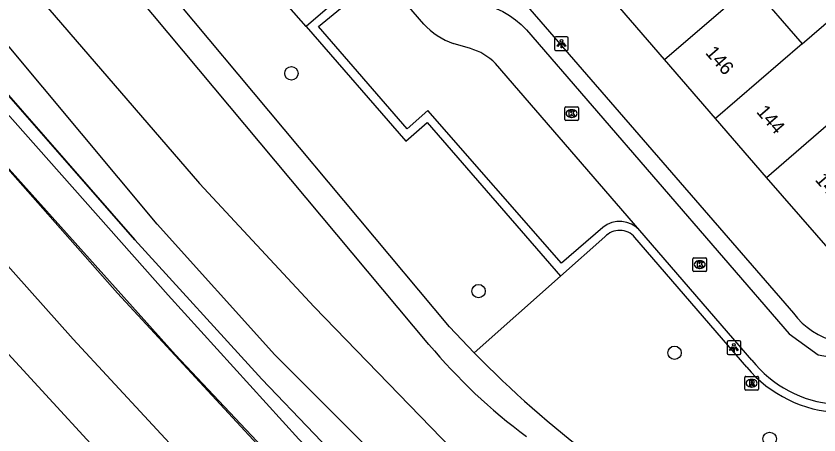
# Model space of a CAD drawing. Extents: x 160304 to 160954, y 383686 to 384161.
# Drawn here: x 160417.2 to 160475.8, y 383916.8 to 383947.4 of the extents above; entities that cross this region are included whole.
import ezdxf

# ---------------------------------------------------------------- set-up
doc = ezdxf.new("R2010")
doc.units = 0
for name, color, linetype in [('IMGEO_Boom', 7, 'Continuous'), ('IMGEO_Geluidsscherm', 7, 'Continuous'), ('IMGEO_Greppel_droge_sloot', 7, 'Continuous'), ('IMGEO_Haag', 7, 'Continuous'), ('IMGEO_Hek', 7, 'Continuous'), ('IMGEO_Kolk', 7, 'Continuous'), ('IMGEO_Lichtpunt', 7, 'Continuous'), ('IMGEO_Pand', 7, 'Continuous'), ('IMGEO_Pand_nummerreeks', 7, 'Continuous'), ('IMGEO_Rijbaan_lokaal_open', 7, 'Continuous'), ('IMGEO_Rioolput', 7, 'Continuous'), ('IMGEO_Spoor', 7, 'Continuous'), ('IMGEO_Spoorbaan_halfverhard', 7, 'Continuous'), ('IMGEO_Struiken', 7, 'Continuous'), ('IMGEO_Voetpad_halfverhard', 7, 'Continuous'), ('IMGEO_Voetpad_open', 7, 'Continuous')]:
    doc.layers.add(name, color=color, linetype=linetype)

msp = doc.modelspace()

# ---------------------------------------------------------------- linework, layer by layer
at = {"layer": 'IMGEO_Boom'}
for centre in [(160437.294, 383943.238), (160450.957, 383927.334), (160465.271, 383922.828), (160472.216, 383916.539)]:
    msp.add_circle(centre, 0.489, dxfattribs=at)
at = {"layer": 'IMGEO_Geluidsscherm'}
msp.add_lwpolyline([(160532.965, 383835.794), (160524.208, 383842.242), (160516.48, 383848.218), (160504.342, 383854.008), (160502.065, 383855.121), (160500.987, 383855.648), (160499.54, 383856.355), (160497.873, 383856.993), (160493.866, 383860.313), (160489.763, 383863.615), (160481.88, 383870.53), (160475.118, 383876.626), (160468.512, 383882.748), (160457.11, 383893.602), (160445.741, 383904.876), (160435.689, 383915.177), (160424.587, 383927.186), (160411.48, 383942.031)], dxfattribs=at)
at = {"layer": 'IMGEO_Greppel_droge_sloot'}
for points in [[(160347.988, 384037.853), (160368.404, 384010.249), (160374.735, 384002.298), (160376.565, 384000), (160382.21, 383992.911), (160389.971, 383983.164), (160406.97, 383963.092), (160416.266, 383951.788), (160430.579, 383935.188), (160438.969, 383926.193), (160455.21, 383909.411), (160471.059, 383893.924), (160480.673, 383885.044), (160482.322, 383883.58), (160491.37, 383875.548), (160499.844, 383868.426), (160500, 383868.292)], [(160495.305, 383866.693), (160489.609, 383871.764), (160477.984, 383881.802), (160468.372, 383890.76), (160452.087, 383906.656), (160436.096, 383922.678), (160427.491, 383932.216), (160413.605, 383948.881), (160404.058, 383959.794), (160386.494, 383980.821), (160371.217, 384000), (160366.262, 384006.221), (160352.018, 384025.775), (160346.589, 384036.832)]]:
    msp.add_lwpolyline(points, dxfattribs=at)
at = {"layer": 'IMGEO_Haag'}
for points in [[(160438.377, 383946.659), (160428.449, 383957.965)], [(160456.953, 383928.43), (160450.638, 383922.824)]]:
    msp.add_lwpolyline(points, dxfattribs=at)
at = {"layer": 'IMGEO_Hek'}
msp.add_lwpolyline([(160496.977, 383862.925), (160487.621, 383870.467), (160450.658, 383905.135), (160446.69, 383908.992), (160442.778, 383912.907), (160435.125, 383920.904), (160425.857, 383931.082), (160402.015, 383958.333), (160377.767, 383988.161), (160365.932, 384005.469), (160340.965, 384039.679), (160336.678, 384040.252)], dxfattribs=at)
at = {"layer": 'IMGEO_Kolk'}
for p, q in [((160457.254, 383939.876), (160457.254, 383940.728)), ((160457.329, 383940.802), (160458.181, 383940.802)), ((160457.742, 383940.582), (160457.767, 383940.582)), ((160458.255, 383940.728), (160458.255, 383939.876)), ((160457.765, 383940.022), (160457.74, 383940.022)), ((160458.181, 383939.802), (160457.329, 383939.802)), ((160466.615, 383928.846), (160466.615, 383929.698)), ((160466.69, 383929.772), (160467.542, 383929.772)), ((160467.103, 383929.552), (160467.128, 383929.552)), ((160467.616, 383929.698), (160467.616, 383928.846)), ((160467.542, 383928.772), (160466.69, 383928.772)), ((160467.126, 383928.992), (160467.101, 383928.992))]:
    msp.add_line(p, q, dxfattribs=at)
for points in [[(160457.254, 383939.876), (160457.254, 383940.728)], [(160457.329, 383940.802), (160458.181, 383940.802)], [(160457.575, 383940.502), (160457.698, 383940.502), (160457.698, 383940.351), (160457.828, 383940.502), (160457.992, 383940.502), (160457.846, 383940.351), (160457.999, 383940.102), (160457.847, 383940.102), (160457.762, 383940.266), (160457.698, 383940.199), (160457.698, 383940.102), (160457.575, 383940.102), (160457.575, 383940.502)], [(160458.255, 383940.728), (160458.255, 383939.876)], [(160458.181, 383939.802), (160457.329, 383939.802)], [(160466.615, 383928.846), (160466.615, 383929.698)], [(160466.69, 383929.772), (160467.542, 383929.772)], [(160466.936, 383929.472), (160467.059, 383929.472), (160467.059, 383929.321), (160467.189, 383929.472), (160467.353, 383929.472), (160467.207, 383929.321), (160467.36, 383929.072), (160467.208, 383929.072), (160467.123, 383929.236), (160467.059, 383929.169), (160467.059, 383929.072), (160466.936, 383929.072), (160466.936, 383929.472)], [(160467.616, 383929.698), (160467.616, 383928.846)], [(160467.542, 383928.772), (160466.69, 383928.772)]]:
    msp.add_lwpolyline(points, dxfattribs=at)
for centre, start, end in [((160457.331, 383940.726), 91.55205, 178.44795), ((160457.331, 383940.726), 91.55205, 178.44795), ((160458.179, 383940.726), 1.55205, 88.44795), ((160458.179, 383940.726), 1.55205, 88.44795), ((160457.331, 383939.878), 181.55205, 268.44795), ((160457.331, 383939.878), 181.55205, 268.44795), ((160458.179, 383939.878), 271.55205, 358.44795), ((160458.179, 383939.878), 271.55205, 358.44795), ((160466.692, 383929.696), 91.55205, 178.44795), ((160466.692, 383929.696), 91.55205, 178.44795), ((160467.54, 383929.696), 1.55205, 88.44795), ((160467.54, 383929.696), 1.55205, 88.44795), ((160466.692, 383928.848), 181.55205, 268.44795), ((160466.692, 383928.848), 181.55205, 268.44795), ((160467.54, 383928.848), 271.55205, 358.44795), ((160467.54, 383928.848), 271.55205, 358.44795)]:
    msp.add_arc(centre, 0.0765, start, end, dxfattribs=at)
for centre, major_axis, ratio, start_param, end_param in [((160457.741, 383940.302), (-0.387, 0.002), 0.722429, 4.712389, 7.853982), ((160457.766, 383940.302), (-0.39, 0.002), 0.717154, 1.570796, 4.712389), ((160467.102, 383929.272), (-0.387, 0.002), 0.722429, 4.712389, 7.853982), ((160467.127, 383929.272), (-0.39, 0.002), 0.717154, 1.570796, 4.712389)]:
    msp.add_ellipse(centre, major_axis=major_axis, ratio=ratio, start_param=start_param, end_param=end_param, dxfattribs=at)
at = {"layer": 'IMGEO_Lichtpunt'}
for p, q in [((160456.515, 383945.819), (160456.515, 383945.012)), ((160456.515, 383945.819), (160456.515, 383945.012)), ((160457.417, 383945.914), (160456.609, 383945.914)), ((160457.417, 383945.914), (160456.609, 383945.914)), ((160457.511, 383945.012), (160457.511, 383945.819)), ((160457.511, 383945.012), (160457.511, 383945.819)), ((160456.609, 383944.918), (160457.417, 383944.918)), ((160456.609, 383944.918), (160457.417, 383944.918)), ((160469.106, 383923.611), (160469.106, 383922.804)), ((160469.106, 383923.611), (160469.106, 383922.804)), ((160470.008, 383923.706), (160469.2, 383923.706)), ((160470.008, 383923.706), (160469.2, 383923.706)), ((160470.102, 383922.804), (160470.102, 383923.611)), ((160470.102, 383922.804), (160470.102, 383923.611)), ((160469.2, 383922.71), (160470.008, 383922.71)), ((160469.2, 383922.71), (160470.008, 383922.71))]:
    msp.add_line(p, q, dxfattribs=at)
for points in [[(160456.889, 383945.483), (160456.928, 383945.455), (160456.74, 383945.193), (160456.702, 383945.22), (160456.889, 383945.483)], [(160456.991, 383945.435), (160457.038, 383945.435), (160457.038, 383945.113), (160456.991, 383945.113), (160456.991, 383945.435)], [(160457.101, 383945.455), (160457.139, 383945.482), (160457.326, 383945.22), (160457.287, 383945.192), (160457.101, 383945.455)], [(160469.48, 383923.275), (160469.519, 383923.247), (160469.331, 383922.985), (160469.293, 383923.012), (160469.48, 383923.275)], [(160469.582, 383923.227), (160469.629, 383923.227), (160469.629, 383922.905), (160469.582, 383922.905), (160469.582, 383923.227)], [(160469.692, 383923.247), (160469.73, 383923.274), (160469.917, 383923.012), (160469.878, 383922.984), (160469.692, 383923.247)]]:
    msp.add_lwpolyline(points, dxfattribs=at)
for centre in [(160457.014, 383945.617), (160469.605, 383923.409)]:
    msp.add_circle(centre, 0.0994, dxfattribs=at)
for centre, start, end in [((160456.609, 383945.819), 90, 180), ((160456.609, 383945.819), 90, 180), ((160457.417, 383945.819), 0, 90), ((160457.417, 383945.819), 0, 90), ((160456.609, 383945.012), 180, 270), ((160456.609, 383945.012), 180, 270), ((160457.417, 383945.012), 270, 0), ((160457.417, 383945.012), 270, 360), ((160469.2, 383923.611), 90, 180), ((160469.2, 383923.611), 90, 180), ((160470.008, 383923.611), 0, 90), ((160470.008, 383923.611), 0, 90), ((160469.2, 383922.804), 180, 270), ((160469.2, 383922.804), 180, 270), ((160470.008, 383922.804), 270, 0), ((160470.008, 383922.804), 270, 360)]:
    msp.add_arc(centre, 0.0946, start, end, dxfattribs=at)
at = {"layer": 'IMGEO_Pand'}
for points in [[(160464.545, 383944.251), (160470.874, 383949.707)], [(160470.874, 383949.707), (160474.591, 383945.405)], [(160464.545, 383944.251), (160460.824, 383948.559)], [(160474.591, 383945.405), (160476.867, 383947.372), (160480.585, 383943.069), (160478.309, 383941.103)], [(160474.591, 383945.405), (160468.271, 383939.938)], [(160468.271, 383939.938), (160464.545, 383944.251)], [(160471.997, 383935.625), (160478.309, 383941.103)], [(160471.997, 383935.625), (160468.271, 383939.938)], [(160478.172, 383928.541), (160471.997, 383935.625)]]:
    msp.add_lwpolyline(points, dxfattribs=at)
at = {"layer": 'IMGEO_Rijbaan_lokaal_open'}
for points in [[(160442.881, 383956.488), (160448.609, 383949.851), (160448.923, 383949.553), (160449.263, 383949.284), (160449.625, 383949.047), (160450.007, 383948.842), (160450.116, 383948.792), (160451.028, 383948.357), (160451.212, 383948.319), (160451.739, 383948.175), (160452.251, 383947.985), (160452.744, 383947.75), (160453.214, 383947.473), (160453.657, 383947.154), (160454.071, 383946.797), (160454.45, 383946.404), (160473.647, 383924.212), (160475.762, 383922.669), (160477.817, 383922.307), (160484.792, 383921.801)], [(160446.96, 383946.834), (160442.745, 383951.711)], [(160450.37, 383945.046), (160449.114, 383945.418)], [(160462.732, 383931.768), (160452.194, 383943.961)], [(160470.923, 383922.291), (160462.732, 383931.768)]]:
    msp.add_lwpolyline(points, dxfattribs=at)
for centre, radius, start, end in [((160450.854, 383950.411), 5.288, 222.57272, 250.78692), ((160449.212, 383941.024), 4.185, 44.56529, 73.94241), ((160477.556, 383927.496), 8.431, 218.12006, 266.00094)]:
    msp.add_arc(centre, radius, start, end, dxfattribs=at)
at = {"layer": 'IMGEO_Rioolput'}
for p, q in [((160470.473, 383921.108), (160471.325, 383921.108)), ((160470.398, 383920.182), (160470.398, 383921.034)), ((160470.886, 383920.888), (160470.911, 383920.888)), ((160471.399, 383921.034), (160471.399, 383920.182)), ((160471.325, 383920.108), (160470.473, 383920.108)), ((160470.909, 383920.328), (160470.884, 383920.328))]:
    msp.add_line(p, q, dxfattribs=at)
for points in [[(160470.473, 383921.108), (160471.325, 383921.108)], [(160470.398, 383920.182), (160470.398, 383921.034)], [(160470.987, 383920.806), (160470.735, 383920.808), (160470.735, 383920.408)], [(160470.735, 383920.408), (160470.859, 383920.408), (160470.859, 383920.57), (160470.87, 383920.57)], [(160470.913, 383920.727), (160470.859, 383920.727), (160470.859, 383920.646)], [(160470.859, 383920.646), (160470.911, 383920.646)], [(160470.917, 383920.541), (160470.988, 383920.408), (160471.128, 383920.408), (160471.063, 383920.534)], [(160471.399, 383921.034), (160471.399, 383920.182)], [(160471.325, 383920.108), (160470.473, 383920.108)]]:
    msp.add_lwpolyline(points, dxfattribs=at)
for centre, radius, start, end in [((160470.475, 383921.032), 0.0765, 91.55205, 178.44795), ((160470.475, 383921.032), 0.0765, 91.55205, 178.44795), ((160471.323, 383921.032), 0.0765, 1.55205, 88.44795), ((160471.323, 383921.032), 0.0765, 1.55205, 88.44795), ((160470.869, 383920.517), 0.0533, 26.02933, 88.69889), ((160470.895, 383920.835), 0.19, 274.7715, 282.96867), ((160470.919, 383920.631), 0.0964, 77.00612, 93.18647), ((160470.933, 383920.688), 0.0378, 276.66336, 79.67722), ((160470.986, 383920.696), 0.109, 350.36119, 89.41601), ((160470.984, 383920.696), 0.112, 277.58423, 350.98172), ((160470.968, 383920.481), 0.108, 29.51342, 73.79051), ((160470.475, 383920.184), 0.0765, 181.55205, 268.44795), ((160470.475, 383920.184), 0.0765, 181.55205, 268.44795), ((160471.323, 383920.184), 0.0765, 271.55205, 358.44795), ((160471.323, 383920.184), 0.0765, 271.55205, 358.44795)]:
    msp.add_arc(centre, radius, start, end, dxfattribs=at)
for centre, major_axis, ratio, start_param, end_param in [((160470.885, 383920.608), (-0.387, 0.002), 0.722429, 4.712389, 7.853982), ((160470.91, 383920.608), (-0.39, 0.002), 0.717154, 1.570796, 4.712389)]:
    msp.add_ellipse(centre, major_axis=major_axis, ratio=ratio, start_param=start_param, end_param=end_param, dxfattribs=at)
at = {"layer": 'IMGEO_Spoor'}
for points in [[(160407.879, 383939.037), (160412.772, 383933.434), (160421.355, 383923.822), (160432.367, 383911.949), (160440.171, 383903.844), (160448.479, 383895.515), (160457.946, 383886.32), (160465.476, 383879.257), (160473.403, 383872.052), (160481.865, 383864.548), (160491.76, 383856.1), (160500.557, 383848.849), (160509.771, 383841.474), (160518.437, 383834.798), (160526.266, 383829.08)], [(160404.629, 383936.33), (160416.357, 383923.045), (160425.901, 383912.637), (160434.699, 383903.418), (160444.2, 383893.87), (160457.082, 383881.382), (160470.277, 383869.213), (160483.767, 383857.381), (160492.923, 383849.682), (160502.211, 383842.13), (160511.616, 383834.74), (160521.142, 383827.506), (160530.795, 383820.427)]]:
    msp.add_lwpolyline(points, dxfattribs=at)
at = {"layer": 'IMGEO_Spoorbaan_halfverhard'}
msp.add_lwpolyline([(160501.038, 383855.753), (160497.211, 383857.668), (160493.631, 383860.725), (160465.728, 383885.504), (160440.311, 383910.485), (160428.842, 383922.673), (160415.608, 383937.42), (160411.6, 383942.137)], dxfattribs=at)
at = {"layer": 'IMGEO_Struiken'}
for points in [[(160414.246, 383944.353), (160425.857, 383931.082), (160435.125, 383920.904), (160442.778, 383912.907), (160446.69, 383908.992), (160450.658, 383905.135), (160487.621, 383870.467), (160487.683, 383870.417), (160495.827, 383863.852)], [(160495.827, 383863.852), (160489.521, 383867.719), (160488.688, 383868.23), (160484.963, 383870.927), (160480.959, 383874.244), (160476.262, 383878.59), (160466.592, 383888.153), (160449.72, 383904.367), (160443.355, 383910.73), (160437.839, 383916.523), (160428.304, 383927.045), (160413.502, 383943.721)]]:
    msp.add_lwpolyline(points, dxfattribs=at)
at = {"layer": 'IMGEO_Voetpad_halfverhard'}
for points in [[(160447.338, 383923.446), (160388.085, 383994.267), (160386.292, 383996.161), (160386.459, 383996.631)], [(160441.803, 383949.631), (160438.377, 383946.659)], [(160460.024, 383931.979), (160457.025, 383929.379), (160447.25, 383940.533), (160445.737, 383939.189), (160439.271, 383946.658), (160442.333, 383949.195)], [(160450.638, 383922.824), (160448.827, 383924.724), (160429.058, 383948.387)], [(160438.377, 383946.659), (160445.649, 383938.294), (160447.203, 383939.647), (160456.953, 383928.43)], [(160460.188, 383931.302), (160456.953, 383928.43)], [(160470.553, 383921.772), (160462.371, 383931.257)]]:
    msp.add_lwpolyline(points, dxfattribs=at)
for centre, radius, start, end in [((160461.268, 383930.462), 1.962, 41.73283, 129.35651), ((160461.26, 383930.31), 1.46, 40.42183, 137.21633), ((160478.558, 383949.381), 40.587, 219.71713, 233.58295), ((160509.045, 383980.307), 81.949, 224.54303, 232.68781), ((160477.619, 383927.676), 9.208, 219.87969, 267.91321)]:
    msp.add_arc(centre, radius, start, end, dxfattribs=at)
at = {"layer": 'IMGEO_Voetpad_open'}
msp.add_lwpolyline([(160425.555, 383980.472), (160425.435, 383978.53), (160447.995, 383952.443), (160449.625, 383953.821), (160473.957, 383925.722), (160474.258, 383925.348), (160474.591, 383925.003), (160474.954, 383924.689), (160475.343, 383924.408), (160475.756, 383924.163), (160476.189, 383923.957), (160476.639, 383923.789), (160477.102, 383923.663), (160477.574, 383923.578), (160478.012, 383923.538), (160492.124, 383922.525), (160500, 383921.959), (160508.919, 383921.318), (160510.17, 383923.18), (160510.274, 383924.568)], dxfattribs=at)

# ---------------------------------------------------------------- texts
at = {"layer": 'IMGEO_Pand_nummerreeks'}
for s, rotation, p in [('146', 310.82303, (160467.473, 383944.716)), ('144', 310.82303, (160471.199, 383940.403)), ('142', 310.82213, (160475.484, 383935.442))]:
    msp.add_text(s, height=1, rotation=rotation, dxfattribs=at).set_placement(p)

doc.saveas('drawing.dxf')
